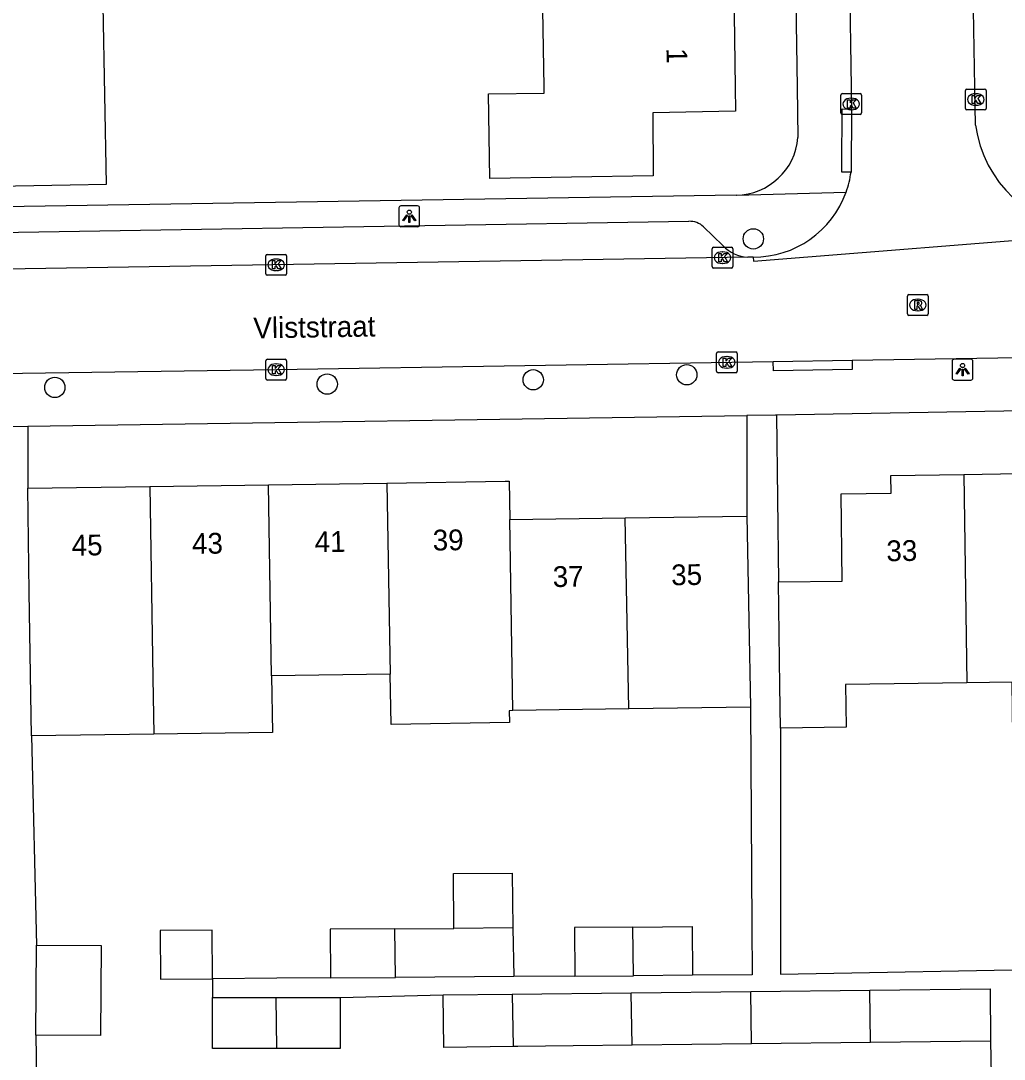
# Model space of a CAD drawing. Extents: x 157321 to 158827, y 386650 to 388532.
# Drawn here: x 158102.31 to 158149.63, y 387953.22 to 388003.19 of the extents above; entities that cross this region are included whole.
import ezdxf

# ---------------------------------------------------------------- set-up
doc = ezdxf.new("R2010")
doc.units = 0
for name, color, linetype in [('IMGEO_Boom', 7, 'Continuous'), ('IMGEO_Kolk', 7, 'Continuous'), ('IMGEO_Lichtpunt', 7, 'Continuous'), ('IMGEO_Openbare_ruimte_label', 7, 'Continuous'), ('IMGEO_Pand', 7, 'Continuous'), ('IMGEO_Pand_nummerreeks', 7, 'Continuous'), ('IMGEO_Rijbaan_lokaal_open', 7, 'Continuous'), ('IMGEO_Rioolput', 7, 'Continuous'), ('IMGEO_Voetpad_open', 7, 'Continuous')]:
    doc.layers.add(name, color=color, linetype=linetype)

msp = doc.modelspace()

# ---------------------------------------------------------------- linework, layer by layer
at = {"layer": 'IMGEO_Boom'}
for centre in [(158137.557, 387992.694), (158117.052, 387985.707), (158126.966, 387985.914), (158134.356, 387986.157), (158103.948, 387985.548)]:
    msp.add_circle(centre, 0.489, dxfattribs=at)
at = {"layer": 'IMGEO_Kolk'}
for p, q in [((158141.842, 387999.684), (158142.694, 387999.684)), ((158147.76, 387998.973), (158147.76, 387999.825)), ((158147.835, 387999.899), (158148.687, 387999.899)), ((158148.248, 387999.679), (158148.273, 387999.679)), ((158148.761, 387999.825), (158148.761, 387998.973)), ((158141.767, 387998.758), (158141.767, 387999.61)), ((158142.255, 387999.464), (158142.28, 387999.464)), ((158142.768, 387999.61), (158142.768, 387998.758)), ((158142.694, 387998.684), (158141.842, 387998.684)), ((158142.278, 387998.904), (158142.253, 387998.904)), ((158148.687, 387998.899), (158147.835, 387998.899)), ((158148.271, 387999.119), (158148.246, 387999.119)), ((158135.573, 387991.363), (158135.573, 387992.215)), ((158135.648, 387992.289), (158136.5, 387992.289)), ((158136.574, 387992.215), (158136.574, 387991.363)), ((158114.096, 387991.019), (158114.096, 387991.871)), ((158114.171, 387991.945), (158115.023, 387991.945)), ((158114.584, 387991.725), (158114.609, 387991.725)), ((158115.097, 387991.871), (158115.097, 387991.019)), ((158136.061, 387992.069), (158136.086, 387992.069)), ((158136.5, 387991.289), (158135.648, 387991.289)), ((158136.084, 387991.509), (158136.059, 387991.509)), ((158115.023, 387990.945), (158114.171, 387990.945)), ((158114.607, 387991.165), (158114.582, 387991.165)), ((158135.784, 387986.327), (158135.784, 387987.179)), ((158135.859, 387987.253), (158136.711, 387987.253)), ((158136.785, 387987.179), (158136.785, 387986.327)), ((158114.101, 387985.974), (158114.101, 387986.826)), ((158114.176, 387986.9), (158115.028, 387986.9)), ((158114.589, 387986.68), (158114.614, 387986.68)), ((158115.102, 387986.826), (158115.102, 387985.974)), ((158136.272, 387987.033), (158136.297, 387987.033)), ((158136.711, 387986.253), (158135.859, 387986.253)), ((158136.295, 387986.473), (158136.27, 387986.473)), ((158115.028, 387985.9), (158114.176, 387985.9)), ((158114.612, 387986.12), (158114.587, 387986.12))]:
    msp.add_line(p, q, dxfattribs=at)
for points in [[(158141.842, 387999.684), (158142.694, 387999.684)], [(158147.76, 387998.973), (158147.76, 387999.825)], [(158147.835, 387999.899), (158148.687, 387999.899)], [(158148.761, 387999.825), (158148.761, 387998.973)], [(158141.767, 387998.758), (158141.767, 387999.61)], [(158142.088, 387999.384), (158142.211, 387999.384), (158142.211, 387999.233), (158142.341, 387999.384), (158142.505, 387999.384), (158142.359, 387999.233), (158142.512, 387998.984), (158142.36, 387998.984), (158142.275, 387999.148), (158142.211, 387999.081), (158142.211, 387998.984), (158142.088, 387998.984), (158142.088, 387999.384)], [(158142.768, 387999.61), (158142.768, 387998.758)], [(158148.081, 387999.599), (158148.204, 387999.599), (158148.204, 387999.448), (158148.334, 387999.599), (158148.498, 387999.599), (158148.352, 387999.448), (158148.505, 387999.199), (158148.353, 387999.199), (158148.268, 387999.363), (158148.204, 387999.296), (158148.204, 387999.199), (158148.081, 387999.199), (158148.081, 387999.599)], [(158142.694, 387998.684), (158141.842, 387998.684)], [(158148.687, 387998.899), (158147.835, 387998.899)], [(158135.573, 387991.363), (158135.573, 387992.215)], [(158135.648, 387992.289), (158136.5, 387992.289)], [(158136.574, 387992.215), (158136.574, 387991.363)], [(158114.096, 387991.019), (158114.096, 387991.871)], [(158114.171, 387991.945), (158115.023, 387991.945)], [(158115.097, 387991.871), (158115.097, 387991.019)], [(158135.894, 387991.989), (158136.017, 387991.989), (158136.017, 387991.838), (158136.147, 387991.989), (158136.311, 387991.989), (158136.165, 387991.838), (158136.318, 387991.589), (158136.166, 387991.589), (158136.081, 387991.753), (158136.017, 387991.686), (158136.017, 387991.589), (158135.894, 387991.589), (158135.894, 387991.989)], [(158114.417, 387991.645), (158114.54, 387991.645), (158114.54, 387991.494), (158114.67, 387991.645), (158114.834, 387991.645), (158114.688, 387991.494), (158114.841, 387991.245), (158114.689, 387991.245), (158114.604, 387991.409), (158114.54, 387991.342), (158114.54, 387991.245), (158114.417, 387991.245), (158114.417, 387991.645)], [(158136.5, 387991.289), (158135.648, 387991.289)], [(158115.023, 387990.945), (158114.171, 387990.945)], [(158135.784, 387986.327), (158135.784, 387987.179)], [(158135.859, 387987.253), (158136.711, 387987.253)], [(158136.785, 387987.179), (158136.785, 387986.327)], [(158114.101, 387985.974), (158114.101, 387986.826)], [(158114.176, 387986.9), (158115.028, 387986.9)], [(158115.102, 387986.826), (158115.102, 387985.974)], [(158136.105, 387986.953), (158136.228, 387986.953), (158136.228, 387986.802), (158136.358, 387986.953), (158136.522, 387986.953), (158136.376, 387986.802), (158136.529, 387986.553), (158136.377, 387986.553), (158136.292, 387986.717), (158136.228, 387986.65), (158136.228, 387986.553), (158136.105, 387986.553), (158136.105, 387986.953)], [(158114.422, 387986.6), (158114.545, 387986.6), (158114.545, 387986.449), (158114.675, 387986.6), (158114.839, 387986.6), (158114.693, 387986.449), (158114.846, 387986.2), (158114.694, 387986.2), (158114.609, 387986.364), (158114.545, 387986.297), (158114.545, 387986.2), (158114.422, 387986.2), (158114.422, 387986.6)], [(158136.711, 387986.253), (158135.859, 387986.253)], [(158115.028, 387985.9), (158114.176, 387985.9)]]:
    msp.add_lwpolyline(points, dxfattribs=at)
for centre, start, end in [((158141.844, 387999.608), 91.552, 178.448), ((158141.844, 387999.608), 91.552, 178.448), ((158142.692, 387999.608), 1.552, 88.448), ((158142.692, 387999.608), 1.552, 88.448), ((158147.837, 387999.823), 91.552, 178.448), ((158147.837, 387999.823), 91.552, 178.448), ((158148.685, 387999.823), 1.552, 88.448), ((158148.685, 387999.823), 1.552, 88.448), ((158141.844, 387998.76), 181.552, 268.448), ((158141.844, 387998.76), 181.552, 268.448), ((158142.692, 387998.76), 271.552, 358.448), ((158142.692, 387998.76), 271.552, 358.448), ((158147.837, 387998.975), 181.552, 268.448), ((158147.837, 387998.975), 181.552, 268.448), ((158148.685, 387998.975), 271.552, 358.448), ((158148.685, 387998.975), 271.552, 358.448), ((158135.65, 387992.213), 91.552, 178.448), ((158135.65, 387992.213), 91.552, 178.448), ((158136.498, 387992.213), 1.552, 88.448), ((158136.498, 387992.213), 1.552, 88.448), ((158114.173, 387991.869), 91.552, 178.448), ((158114.173, 387991.869), 91.552, 178.448), ((158115.021, 387991.869), 1.552, 88.448), ((158115.021, 387991.869), 1.552, 88.448), ((158135.65, 387991.365), 181.552, 268.448), ((158135.65, 387991.365), 181.552, 268.448), ((158136.498, 387991.365), 271.552, 358.448), ((158136.498, 387991.365), 271.552, 358.448), ((158114.173, 387991.021), 181.552, 268.448), ((158114.173, 387991.021), 181.552, 268.448), ((158115.021, 387991.021), 271.552, 358.448), ((158115.021, 387991.021), 271.552, 358.448), ((158135.861, 387987.177), 91.552, 178.448), ((158135.861, 387987.177), 91.552, 178.448), ((158136.709, 387987.177), 1.552, 88.448), ((158136.709, 387987.177), 1.552, 88.448), ((158114.178, 387986.824), 91.552, 178.448), ((158114.178, 387986.824), 91.552, 178.448), ((158115.026, 387986.824), 1.552, 88.448), ((158115.026, 387986.824), 1.552, 88.448), ((158135.861, 387986.329), 181.552, 268.448), ((158135.861, 387986.329), 181.552, 268.448), ((158136.709, 387986.329), 271.552, 358.448), ((158136.709, 387986.329), 271.552, 358.448), ((158114.178, 387985.976), 181.552, 268.448), ((158114.178, 387985.976), 181.552, 268.448), ((158115.026, 387985.976), 271.552, 358.448), ((158115.026, 387985.976), 271.552, 358.448)]:
    msp.add_arc(centre, 0.0765, start, end, dxfattribs=at)
for centre, major_axis, ratio, start_param, end_param in [((158148.247, 387999.399), (-0.387, 0.002), 0.722429, 4.712389, 7.853982), ((158148.272, 387999.399), (-0.39, 0.002), 0.717154, 1.570796, 4.712389), ((158142.254, 387999.184), (-0.387, 0.002), 0.722429, 4.712389, 7.853982), ((158142.279, 387999.184), (-0.39, 0.002), 0.717154, 1.570796, 4.712389), ((158114.583, 387991.445), (-0.387, 0.002), 0.722429, 4.712389, 7.853982), ((158114.608, 387991.445), (-0.39, 0.002), 0.717154, 1.570796, 4.712389), ((158136.06, 387991.789), (-0.387, 0.002), 0.722429, 4.712389, 7.853982), ((158136.085, 387991.789), (-0.39, 0.002), 0.717154, 1.570796, 4.712389), ((158114.588, 387986.4), (-0.387, 0.002), 0.722429, 4.712389, 7.853982), ((158114.613, 387986.4), (-0.39, 0.002), 0.717154, 1.570796, 4.712389), ((158136.271, 387986.753), (-0.387, 0.002), 0.722429, 4.712389, 7.853982), ((158136.296, 387986.753), (-0.39, 0.002), 0.717154, 1.570796, 4.712389)]:
    msp.add_ellipse(centre, major_axis=major_axis, ratio=ratio, start_param=start_param, end_param=end_param, dxfattribs=at)
at = {"layer": 'IMGEO_Lichtpunt'}
for p, q in [((158120.503, 387994.182), (158120.503, 387993.375)), ((158120.503, 387994.182), (158120.503, 387993.375)), ((158121.405, 387994.277), (158120.597, 387994.277)), ((158121.405, 387994.277), (158120.597, 387994.277)), ((158121.499, 387993.375), (158121.499, 387994.182)), ((158121.499, 387993.375), (158121.499, 387994.182)), ((158120.597, 387993.281), (158121.405, 387993.281)), ((158120.597, 387993.281), (158121.405, 387993.281)), ((158147.125, 387986.804), (158147.125, 387985.997)), ((158147.125, 387986.804), (158147.125, 387985.997)), ((158148.027, 387986.899), (158147.219, 387986.899)), ((158148.027, 387986.899), (158147.219, 387986.899)), ((158148.121, 387985.997), (158148.121, 387986.804)), ((158148.121, 387985.997), (158148.121, 387986.804)), ((158147.219, 387985.903), (158148.027, 387985.903)), ((158147.219, 387985.903), (158148.027, 387985.903))]:
    msp.add_line(p, q, dxfattribs=at)
for points in [[(158120.877, 387993.846), (158120.916, 387993.818), (158120.728, 387993.556), (158120.69, 387993.583), (158120.877, 387993.846)], [(158120.979, 387993.798), (158121.026, 387993.798), (158121.026, 387993.476), (158120.979, 387993.476), (158120.979, 387993.798)], [(158121.089, 387993.818), (158121.127, 387993.845), (158121.314, 387993.583), (158121.275, 387993.555), (158121.089, 387993.818)], [(158147.499, 387986.468), (158147.538, 387986.44), (158147.35, 387986.178), (158147.312, 387986.205), (158147.499, 387986.468)], [(158147.601, 387986.42), (158147.648, 387986.42), (158147.648, 387986.098), (158147.601, 387986.098), (158147.601, 387986.42)], [(158147.711, 387986.44), (158147.749, 387986.467), (158147.936, 387986.205), (158147.897, 387986.177), (158147.711, 387986.44)]]:
    msp.add_lwpolyline(points, dxfattribs=at)
for centre in [(158121.002, 387993.98), (158147.624, 387986.602)]:
    msp.add_circle(centre, 0.0994, dxfattribs=at)
for centre, start, end in [((158120.597, 387994.182), 90, 180), ((158120.597, 387994.182), 90, 180), ((158121.405, 387994.182), 0, 90), ((158121.405, 387994.182), 0, 90), ((158120.597, 387993.375), 180, 270), ((158120.597, 387993.375), 180, 270), ((158121.405, 387993.375), 270, 0), ((158121.405, 387993.375), 270, 360), ((158147.219, 387986.804), 90, 180), ((158147.219, 387986.804), 90, 180), ((158148.027, 387986.804), 0, 90), ((158148.027, 387986.804), 0, 90), ((158147.219, 387985.997), 180, 270), ((158147.219, 387985.997), 180, 270), ((158148.027, 387985.997), 270, 0), ((158148.027, 387985.997), 270, 360)]:
    msp.add_arc(centre, 0.0946, start, end, dxfattribs=at)
at = {"layer": 'IMGEO_Pand'}
for points in [[(158136.618, 388004.832), (158136.62, 388004.68), (158136.684, 388000), (158136.7, 387998.83), (158132.72, 387998.76), (158132.74, 387995.72), (158124.88, 387995.59), (158124.81, 387999.67), (158127.49, 387999.71), (158127.485, 388000), (158127.407, 388004.68)], [(158092.674, 388004.322), (158092.748, 388000), (158092.78, 387998.14), (158096.77, 387998.2), (158096.8, 387995.15), (158104.68, 387995.29), (158106.435, 387995.321), (158106.275, 388003.919), (158101.859, 388003.837), (158101.849, 388004.465)], [(158138.77, 387976.19), (158141.83, 387976.22), (158141.78, 387980.43), (158144.19, 387980.46), (158144.18, 387981.31), (158147.69, 387981.36)], [(158147.69, 387981.36), (158151.21, 387981.42), (158151.24, 387980.59), (158153.63, 387980.61), (158153.69, 387976.37), (158156.724, 387976.411)], [(158147.69, 387981.36), (158147.83, 387971.33)], [(158102.65, 387980.7), (158108.52, 387980.78)], [(158102.819, 387968.782), (158102.721, 387975.701), (158102.65, 387980.7)], [(158108.52, 387980.78), (158114.222, 387980.86)], [(158108.52, 387980.78), (158108.67, 387971.58), (158108.712, 387968.866)], [(158114.222, 387980.86), (158119.93, 387980.94)], [(158114.38, 387971.663), (158114.222, 387980.86)], [(158119.93, 387980.94), (158125.62, 387981.03), (158125.81, 387981.03), (158125.84, 387979.19)], [(158119.93, 387980.94), (158120.09, 387971.748)], [(158125.84, 387979.19), (158131.39, 387979.27)], [(158125.99, 387969.996), (158125.84, 387979.19)], [(158131.39, 387979.27), (158137.24, 387979.36)], [(158131.56, 387970.081), (158131.39, 387979.27)], [(158137.24, 387979.36), (158137.338, 387974.361), (158137.42, 387970.17)], [(158138.86, 387969.15), (158138.834, 387971.191), (158138.77, 387976.19)], [(158120.09, 387971.748), (158114.38, 387971.663)], [(158125.99, 387969.996), (158125.81, 387969.993), (158125.82, 387969.426), (158120.132, 387969.327), (158120.09, 387971.748)], [(158114.38, 387971.663), (158114.419, 387968.947), (158108.712, 387968.866)], [(158147.83, 387971.33), (158141.99, 387971.25), (158142.02, 387969.2), (158138.86, 387969.15)], [(158156.826, 387969.66), (158156.83, 387969.4), (158153.7, 387969.36), (158153.705, 387968.834), (158150.04, 387968.783), (158150.005, 387971.36), (158147.83, 387971.33)], [(158131.56, 387970.081), (158125.99, 387969.996)], [(158137.42, 387970.17), (158131.56, 387970.081)], [(158108.712, 387968.866), (158102.819, 387968.782)], [(158123.146, 387959.522), (158123.128, 387962.155), (158125.945, 387962.176), (158125.99, 387959.543)], [(158111.532, 387957.095), (158111.515, 387959.437), (158109.019, 387959.419), (158109.036, 387957.077), (158111.532, 387957.095)], [(158120.303, 387959.502), (158117.19, 387959.479), (158117.207, 387957.137)], [(158120.303, 387959.502), (158123.146, 387959.522)], [(158120.344, 387957.16), (158120.303, 387959.502)], [(158125.99, 387959.543), (158123.146, 387959.522)], [(158125.99, 387959.543), (158126.03, 387957.201)], [(158131.754, 387959.585), (158128.946, 387959.565), (158128.963, 387957.222)], [(158131.754, 387959.585), (158134.617, 387959.606), (158134.633, 387957.264)], [(158131.798, 387957.243), (158131.754, 387959.585)], [(158103.065, 387958.714), (158106.181, 387958.69), (158106.147, 387954.366), (158103.031, 387954.39)], [(158103.031, 387954.39), (158103.065, 387958.714)], [(158126.03, 387957.201), (158120.344, 387957.16)], [(158128.963, 387957.222), (158131.798, 387957.243)], [(158134.633, 387957.264), (158131.798, 387957.243)], [(158117.207, 387957.137), (158120.344, 387957.16)], [(158122.637, 387956.318), (158125.958, 387956.356)], [(158126.005, 387953.83), (158122.665, 387953.792), (158122.637, 387956.318)], [(158125.958, 387956.356), (158131.679, 387956.421)], [(158125.958, 387956.356), (158126.005, 387953.83)], [(158131.679, 387956.421), (158137.43, 387956.486)], [(158131.721, 387953.894), (158131.679, 387956.421)], [(158137.43, 387956.486), (158143.157, 387956.55)], [(158137.466, 387953.959), (158137.43, 387956.486)], [(158143.157, 387956.55), (158148.945, 387956.616), (158148.974, 387954.089)], [(158143.19, 387954.024), (158143.157, 387956.55)], [(158111.532, 387956.188), (158114.599, 387956.188)], [(158114.637, 387953.746), (158111.532, 387953.746), (158111.532, 387956.188)], [(158114.599, 387956.188), (158117.684, 387956.188)], [(158114.637, 387953.746), (158114.599, 387956.188)], [(158117.684, 387956.188), (158117.684, 387953.746), (158114.637, 387953.746)], [(158131.721, 387953.894), (158128.895, 387953.862), (158126.218, 387953.832), (158126.005, 387953.83)], [(158137.466, 387953.959), (158131.721, 387953.894)], [(158143.19, 387954.024), (158137.466, 387953.959)], [(158148.974, 387954.089), (158143.19, 387954.024)]]:
    msp.add_lwpolyline(points, dxfattribs=at)
at = {"layer": 'IMGEO_Rijbaan_lokaal_open'}
for points in [[(158142.104, 388010.404), (158142.266, 388000), (158142.282, 387998.939)], [(158148.242, 387998.168), (158148.212, 388000), (158148.122, 388005.59)], [(158142.282, 387998.939), (158142.257, 387995.908)], [(158137.549, 387991.816), (158137.565, 387991.617), (158153.652, 387992.899), (158153.636, 387993.098)], [(158137.289, 387991.812), (158090.595, 387991.054)], [(158137.549, 387991.816), (158137.289, 387991.812)], [(158079.146, 387985.906), (158090.159, 387986.06), (158114.606, 387986.401), (158138.517, 387986.794)], [(158138.517, 387986.794), (158142.306, 387986.85)], [(158142.306, 387986.85), (158153.315, 387987.04)]]:
    msp.add_lwpolyline(points, dxfattribs=at)
for centre, radius, start, end in [((158154.089, 387998.984), 5.903, 187.9433, 265.6037), ((158137.652, 387996.521), 4.646, 340.1278, 352.4145), ((158137.578, 387996.537), 4.721, 269.6508, 340.2575)]:
    msp.add_arc(centre, radius, start, end, dxfattribs=at)
at = {"layer": 'IMGEO_Rioolput'}
for p, q in [((158144.971, 387989.084), (158144.971, 387989.936)), ((158145.046, 387990.01), (158145.898, 387990.01)), ((158145.459, 387989.79), (158145.484, 387989.79)), ((158145.972, 387989.936), (158145.972, 387989.084)), ((158145.482, 387989.23), (158145.457, 387989.23)), ((158145.898, 387989.01), (158145.046, 387989.01))]:
    msp.add_line(p, q, dxfattribs=at)
for points in [[(158144.971, 387989.084), (158144.971, 387989.936)], [(158145.046, 387990.01), (158145.898, 387990.01)], [(158145.56, 387989.708), (158145.308, 387989.71), (158145.308, 387989.31)], [(158145.972, 387989.936), (158145.972, 387989.084)], [(158145.308, 387989.31), (158145.432, 387989.31), (158145.432, 387989.472), (158145.443, 387989.472)], [(158145.486, 387989.629), (158145.432, 387989.629), (158145.432, 387989.548)], [(158145.432, 387989.548), (158145.484, 387989.548)], [(158145.49, 387989.443), (158145.561, 387989.31), (158145.701, 387989.31), (158145.636, 387989.436)], [(158145.898, 387989.01), (158145.046, 387989.01)]]:
    msp.add_lwpolyline(points, dxfattribs=at)
for centre, radius, start, end in [((158145.048, 387989.934), 0.0765, 91.552, 178.448), ((158145.048, 387989.934), 0.0765, 91.552, 178.448), ((158145.559, 387989.598), 0.109, 350.3612, 89.416), ((158145.896, 387989.934), 0.0765, 1.552, 88.448), ((158145.896, 387989.934), 0.0765, 1.552, 88.448), ((158145.442, 387989.419), 0.0533, 26.0293, 88.6989), ((158145.468, 387989.737), 0.19, 274.7715, 282.9687), ((158145.492, 387989.533), 0.0964, 77.0061, 93.1865), ((158145.506, 387989.59), 0.0378, 276.6634, 79.6772), ((158145.557, 387989.598), 0.112, 277.5842, 350.9817), ((158145.541, 387989.383), 0.108, 29.5134, 73.7905), ((158145.048, 387989.086), 0.0765, 181.552, 268.448), ((158145.048, 387989.086), 0.0765, 181.552, 268.448), ((158145.896, 387989.086), 0.0765, 271.552, 358.448), ((158145.896, 387989.086), 0.0765, 271.552, 358.448)]:
    msp.add_arc(centre, radius, start, end, dxfattribs=at)
for centre, major_axis, ratio, start_param, end_param in [((158145.458, 387989.51), (-0.387, 0.002), 0.722429, 4.712389, 7.853982), ((158145.483, 387989.51), (-0.39, 0.002), 0.717154, 1.570796, 4.712389)]:
    msp.add_ellipse(centre, major_axis=major_axis, ratio=ratio, start_param=start_param, end_param=end_param, dxfattribs=at)
at = {"layer": 'IMGEO_Voetpad_open'}
for points in [[(158139.028, 388040.753), (158139.668, 388000), (158139.706, 387997.572)], [(158142.257, 387995.908), (158141.813, 387995.909), (158141.814, 387996.197), (158141.824, 387998.942), (158142.282, 387998.939)], [(158136.73, 387994.803), (158092.387, 387994.097)], [(158136.73, 387994.803), (158136.754, 387994.795), (158142.021, 387994.942)], [(158093.393, 387992.877), (158134.459, 387993.539)], [(158135.161, 387993.279), (158136.094, 387992.373)], [(158142.306, 387986.85), (158142.305, 387986.413), (158138.521, 387986.344), (158138.517, 387986.794)], [(158174.217, 387984.83), (158138.668, 387984.214)], [(158102.65, 387983.676), (158137.24, 387984.192)], [(158138.668, 387984.214), (158138.621, 387984.213), (158137.24, 387984.192)], [(158137.24, 387984.192), (158137.24, 387979.36)], [(158138.668, 387984.214), (158138.77, 387976.19)], [(158101.062, 387983.652), (158102.65, 387983.676)], [(158102.65, 387983.676), (158102.65, 387980.7)], [(158137.42, 387970.17), (158137.479, 387959.627), (158137.496, 387957.285), (158134.633, 387957.264)], [(158102.819, 387968.782), (158103.065, 387958.714)], [(158138.86, 387969.15), (158138.86, 387957.311), (158166.289, 387957.826), (158166.289, 387957.043)], [(158128.963, 387957.222), (158126.03, 387957.201)], [(158117.207, 387957.137), (158114.63, 387957.118), (158111.532, 387957.095)], [(158111.532, 387957.095), (158111.532, 387956.188)], [(158117.684, 387956.188), (158122.637, 387956.318)], [(158103.031, 387954.39), (158103.2, 387944.079)], [(158148.974, 387954.089), (158149.2, 387942.63)]]:
    msp.add_lwpolyline(points, dxfattribs=at)
for centre, radius, start, end in [((158136.713, 387997.805), 3.002, 270.3169, 355.556), ((158134.487, 387992.536), 1.003, 47.7674, 91.5863), ((158137.389, 387993.579), 1.77, 222.951, 266.7531)]:
    msp.add_arc(centre, radius, start, end, dxfattribs=at)

# ---------------------------------------------------------------- texts
at = {"layer": 'IMGEO_Openbare_ruimte_label'}
msp.add_text('Vliststraat', height=1, rotation=0.9739, dxfattribs=at).set_placement((158113.508, 387987.9))
at = {"layer": 'IMGEO_Pand_nummerreeks'}
for s, rotation, p in [('1', 270.8324, (158133.376, 388001.869)), ('39', 0.8136, (158122.136, 387977.697)), ('45', 0.8163, (158104.765, 387977.451)), ('43', 0.8163, (158110.555, 387977.533)), ('41', 0.8163, (158116.458, 387977.617)), ('33', 0.8703, (158143.966, 387977.182)), ('37', 0.8537, (158127.912, 387975.941)), ('35', 0.8543, (158133.612, 387976.025))]:
    msp.add_text(s, height=1, rotation=rotation, dxfattribs=at).set_placement(p)

doc.saveas('drawing.dxf')
